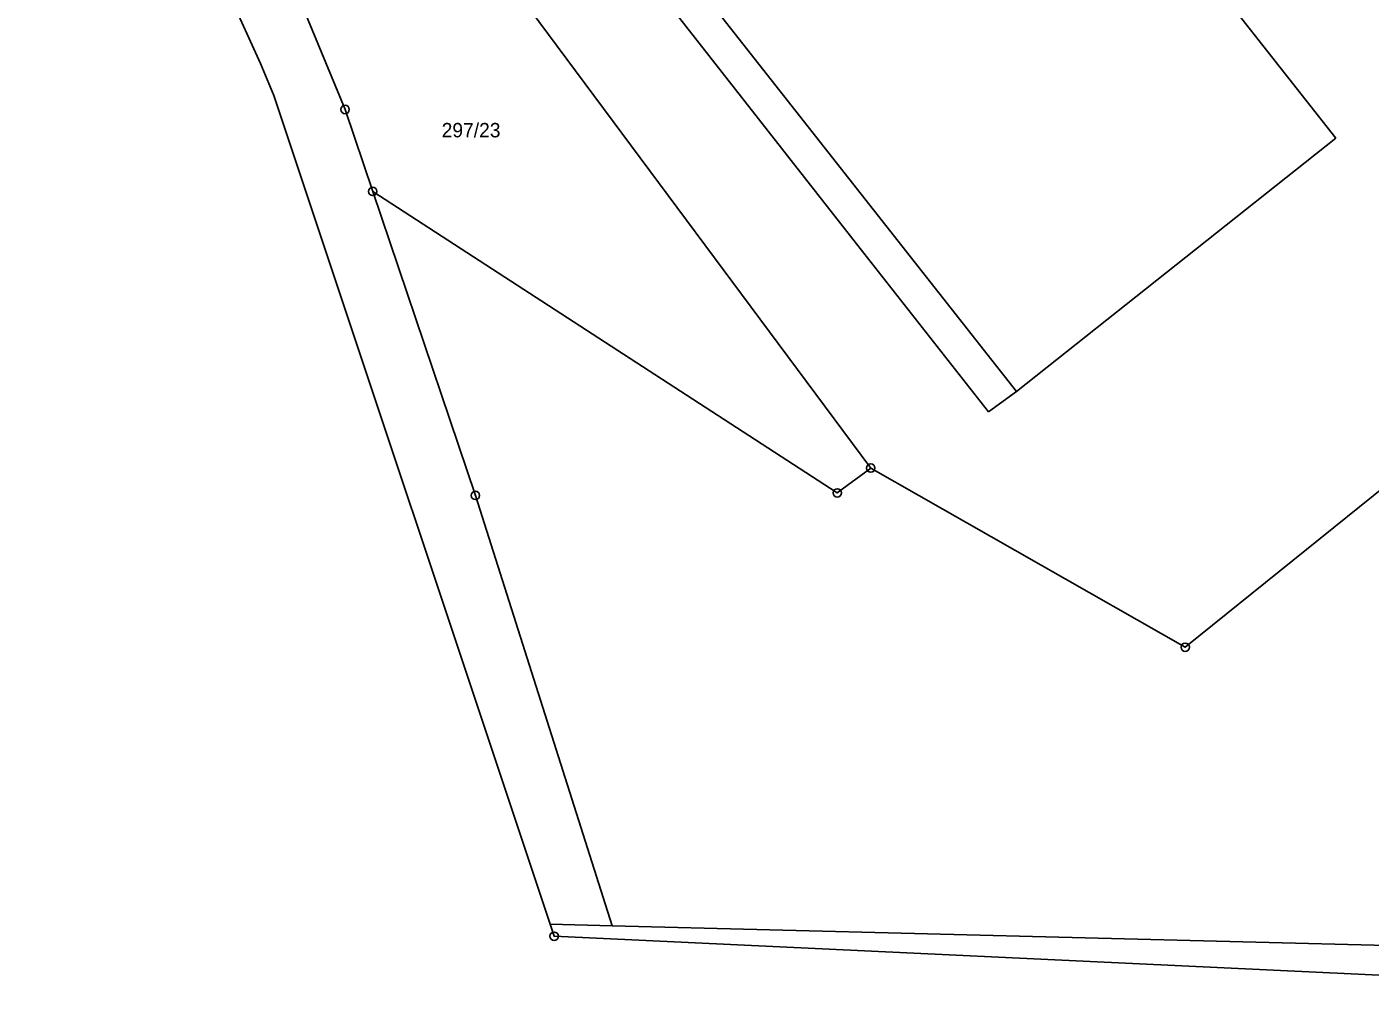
# Model space of a CAD drawing. Extents: x -795483 to -789093, y -1112258 to -1108741.
# Drawn here: x -790171 to -790012.1, y -1112206.3 to -1112091.2 of the extents above; entities that cross this region are included whole.
import ezdxf

# ---------------------------------------------------------------- set-up
doc = ezdxf.new("R2010")
doc.units = 0
for name, color, linetype in [('Vrstva 1', 7, 'Continuous'), ('Vrstva 14', 7, 'Continuous'), ('Vrstva 28', 7, 'Continuous'), ('Vrstva 3', 7, 'Continuous')]:
    doc.layers.add(name, color=color, linetype=linetype)

msp = doc.modelspace()

# ---------------------------------------------------------------- linework, layer by layer
at = {"layer": 'Vrstva 1'}
for p, q in [((-790071.2, -1112143.32), (-790166.58, -1112014.96)), ((-790060.83, -1112047.54), (-790016.22, -1112104.31)), ((-790152.5, -1112054.46), (-790133.36, -1112100.94)), ((-790072, -1112117.92), (-790104.59, -1112076.39)), ((-790098.64, -1112077.48), (-790053.95, -1112134.29)), ((-790130.09, -1112110.62), (-790133.36, -1112100.94)), ((-790016.22, -1112104.31), (-790053.95, -1112134.29)), ((-790075.15, -1112146.26), (-790130.09, -1112110.62)), ((-790130.09, -1112110.62), (-790117.95, -1112146.55)), ((-790057.28, -1112136.67), (-790072, -1112117.92)), ((-790057.28, -1112136.67), (-790053.95, -1112134.29)), ((-790034.01, -1112164.5), (-789999.75, -1112136.87)), ((-790071.2, -1112143.32), (-790075.15, -1112146.26)), ((-790034.01, -1112164.5), (-790071.2, -1112143.32)), ((-790117.95, -1112146.55), (-790101.79, -1112197.43)), ((-790109.1, -1112197.24), (-790101.79, -1112197.43)), ((-789947.75, -1112201.36), (-790101.79, -1112197.43))]:
    msp.add_line(p, q, dxfattribs=at)
at = {"layer": 'Vrstva 28'}
for centre, radius in [((-790133.36, -1112100.94), 0.5), ((-790133.36, -1112100.94), 0.01), ((-790130.09, -1112110.62), 0.5), ((-790130.09, -1112110.62), 0.01), ((-790071.2, -1112143.32), 0.5), ((-790071.2, -1112143.32), 0.01), ((-790075.15, -1112146.26), 0.5), ((-790117.95, -1112146.55), 0.5), ((-790117.95, -1112146.55), 0.01), ((-790075.15, -1112146.26), 0.01), ((-790034.01, -1112164.5), 0.5), ((-790034.01, -1112164.5), 0.01), ((-790108.63, -1112198.66), 0.5), ((-790108.63, -1112198.66), 0.01)]:
    msp.add_circle(centre, radius, dxfattribs=at)
at = {"layer": 'Vrstva 3'}
for p, q in [((-790143.37, -1112095.49), (-790170.98, -1112034.21)), ((-790141.77, -1112099.29), (-790143.37, -1112095.49)), ((-790141.77, -1112099.29), (-790109.1, -1112197.24)), ((-790108.63, -1112198.66), (-790109.1, -1112197.24)), ((-789946.16, -1112206.33), (-790108.63, -1112198.66))]:
    msp.add_line(p, q, dxfattribs=at)

# ---------------------------------------------------------------- texts
at = {"layer": 'Vrstva 14'}
msp.add_text('297/23', height=1.7, dxfattribs=at).set_placement((-790121.93, -1112104.23))

doc.saveas('drawing.dxf')
